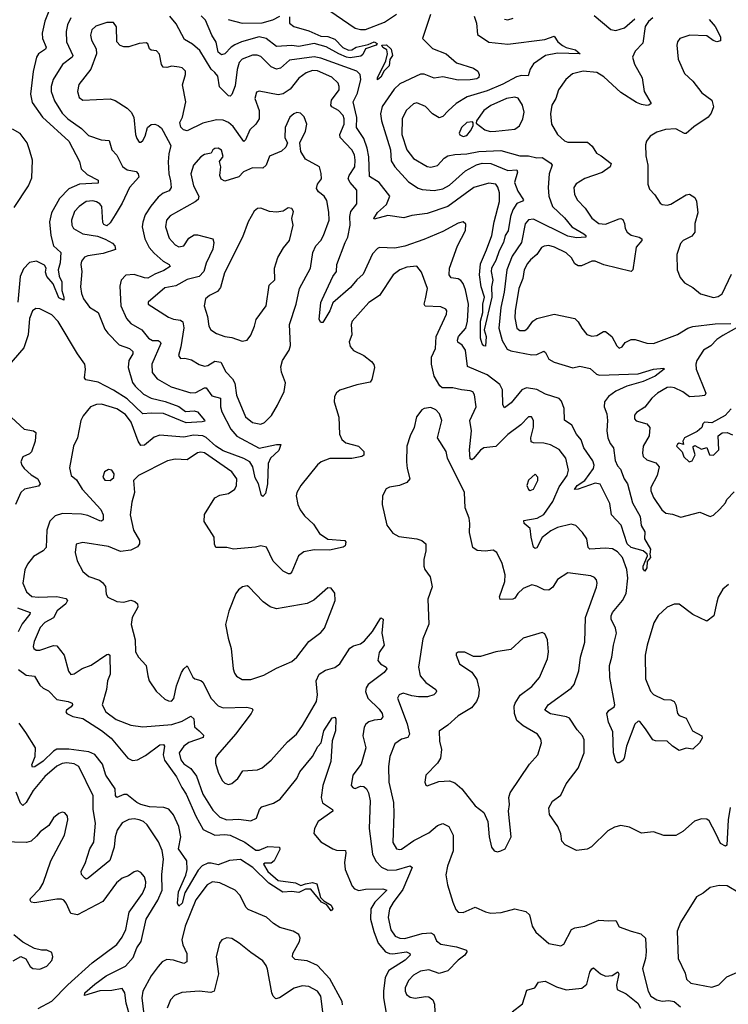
# Model space of a CAD drawing. Extents: x 1771496 to 1971148, y 471553 to 643630.
# Tile 591 of 656: x 1893708 to 1897841, y 597898 to 603645. Entities that reach past the tile are written whole.
import ezdxf

# ---------------------------------------------------------------- set-up
doc = ezdxf.new("R2010")
doc.units = 0

msp = doc.modelspace()

# ---------------------------------------------------------------- linework, layer by layer
at = {"layer": '0CON10XD'}
for points in [[(1893905.3, 603764.7), (1893855, 603635.7), (1893837.8, 603565), (1893839.8, 603535), (1893862.5, 603485), (1893857.3, 603472.7), (1893817.8, 603445), (1893806.5, 603425), (1893787, 603343), (1893770.1, 603209.9), (1893780.4, 603160.4), (1893841.2, 603075), (1893994.5, 602935), (1894056.8, 602816.8), (1894065.4, 602775), (1894101.5, 602741.5), (1894165, 602707.5), (1894165, 602690.8), (1894056.2, 602683.8), (1893995, 602657.2), (1893939, 602601), (1893893.1, 602516.9), (1893881.9, 602465), (1893888.3, 602385), (1893905.3, 602325), (1893948.2, 602285), (1893943.2, 602225), (1893932.7, 602185), (1893938.2, 602148.2), (1893953.1, 602115), (1893952.9, 602065), (1893965.6, 602024.4), (1893965, 602007.5), (1893935, 602021.9), (1893902.7, 602102.7), (1893865.4, 602145), (1893859.1, 602170.9), (1893861.1, 602195), (1893852.4, 602212.4), (1893805, 602235.4), (1893765, 602227.5), (1893729.2, 602190.8), (1893709.5, 602145), (1893696.4, 601995)], [(1896103.3, 603675), (1896058, 603535), (1896115, 603475.6), (1896195, 603445.4), (1896255, 603393.4), (1896355, 603360.8), (1896379.5, 603345), (1896387.9, 603325), (1896385, 603307.5), (1896375, 603299.6), (1896335, 603293.8), (1896265, 603291.6), (1896175, 603310.9), (1896125, 603302.5), (1896105, 603311.5), (1896067.5, 603327.5), (1896045, 603326), (1895925, 603269.6), (1895891.6, 603238.4), (1895821.3, 603138.7), (1895812.3, 603095), (1895817.5, 603055), (1895871.3, 602885), (1895875, 602820.8), (1895896.7, 602785), (1895975, 602698.2), (1896031, 602661), (1896055, 602653.3), (1896125, 602647.5), (1896175, 602657.9), (1896215, 602679.5), (1896308, 602762), (1896371.9, 602798.1), (1896405, 602807), (1896455, 602804.8), (1896555, 602763.6), (1896608.1, 602768.1), (1896611.8, 602755), (1896594.2, 602695), (1896613.1, 602643.1), (1896646.9, 602593.1), (1896641.2, 602585), (1896607.5, 602572.5), (1896584.3, 602535), (1896571.2, 602495), (1896557.2, 602412.8), (1896540.3, 602385), (1896530.3, 602345), (1896503.6, 602296.4), (1896485, 602238.5), (1896460.6, 602195), (1896458.1, 602175), (1896467.6, 602125), (1896460.3, 602085), (1896462.4, 602025), (1896417.5, 601835), (1896428.4, 601795), (1896425, 601740), (1896415, 601740.8), (1896405, 601752.2), (1896394.8, 601785.2), (1896394.8, 601885), (1896408.8, 601935), (1896408.8, 601985), (1896418.1, 602025), (1896400, 602085), (1896390.7, 602155), (1896395, 602220), (1896430.5, 602300.5), (1896462.2, 602385), (1896475.8, 602465), (1896506.1, 602583.9), (1896506.7, 602635), (1896497.5, 602667.5), (1896485.5, 602685.5), (1896445, 602690.3), (1896357.5, 602665), (1896205.4, 602554.6), (1896085, 602512.7), (1895995, 602501.7), (1895948.6, 602488.6), (1895855, 602502.4), (1895775, 602480), (1895772.5, 602485), (1895795, 602520), (1895846.9, 602565), (1895866, 602615), (1895804.6, 602695), (1895749, 602729), (1895744.7, 602844.7), (1895735, 602894.4), (1895715, 602950.9), (1895671.6, 603015), (1895673.5, 603073.5), (1895653.1, 603165), (1895677.6, 603215), (1895698.2, 603295), (1895694.6, 603325), (1895674, 603344), (1895465, 603419.6), (1895425, 603428.1), (1895281.9, 603408.1), (1895228.7, 603361.3), (1895205, 603355.9), (1895175, 603368.9), (1895115, 603429.1), (1895092.6, 603437.4), (1895065, 603438.4), (1895005.7, 603415), (1894987.9, 603395), (1894975.9, 603354.1), (1894965, 603258.8), (1894945, 603208.8), (1894935, 603198), (1894925, 603200.8), (1894872.8, 603252.8), (1894863.8, 603315), (1894846.2, 603336.2), (1894824.7, 603355), (1894758.8, 603465), (1894715, 603501.5), (1894669.1, 603529.1), (1894619.9, 603619.9), (1894584, 603665)], [(1895517, 603697), (1895665, 603595.9), (1895695, 603586.4), (1895725, 603587.1), (1895835, 603630.5), (1895905, 603677.4)], [(1894006.1, 603655), (1893986.8, 603615), (1893979.3, 603575), (1893981.5, 603515), (1894018.5, 603435), (1894013.5, 603425), (1893957.9, 603382.1), (1893902.1, 603295), (1893891.8, 603255), (1893891.2, 603225), (1893911.2, 603171.2), (1893955, 603098.8), (1893989.1, 603065), (1894069, 603009), (1894109.3, 602969.3), (1894183.7, 602943.7), (1894228.8, 602938.8), (1894245.4, 602885.4), (1894273.4, 602853.4), (1894306.9, 602786.9), (1894335, 602768.5), (1894387.6, 602757.6), (1894399.6, 602745), (1894402.7, 602725), (1894347.5, 602665), (1894305.6, 602574.4), (1894265.3, 602504.7), (1894235, 602458.8), (1894215, 602441.2), (1894198.3, 602448.3), (1894191.7, 602461.7), (1894186.2, 602555), (1894175, 602570.6), (1894155, 602581.8), (1894133.3, 602586.7), (1894095, 602582.7), (1894054.4, 602555), (1894026.9, 602525), (1894010, 602475), (1894012.5, 602445), (1894022, 602425), (1894075, 602394.7), (1894161.4, 602381.4), (1894205.9, 602364.1), (1894249.8, 602339.8), (1894262.5, 602325), (1894267, 602303), (1894195, 602279.3), (1894105, 602267.3), (1894085, 602257.8), (1894068.5, 602235), (1894064.4, 602215), (1894070.5, 602175), (1894062.8, 602085), (1894067.2, 602047.3), (1894080.4, 602015), (1894115, 601967.3), (1894166, 601936), (1894205, 601838), (1894222.2, 601815), (1894287.6, 601747.6), (1894348.9, 601725), (1894368.5, 601708.5), (1894366.9, 601695), (1894343.9, 601655), (1894340, 601615), (1894366.3, 601526.3), (1894380.5, 601505), (1894429.9, 601459.9), (1894475, 601436), (1894556.2, 601416.2), (1894635, 601387.5), (1894675, 601357.5), (1894725, 601361.2), (1894745, 601355.4), (1894785, 601306.7), (1894788.3, 601301.7), (1894772.3, 601297.7), (1894678.2, 601291.8), (1894545.7, 601345.7), (1894475, 601348.5), (1894425, 601343.5), (1894335, 601430.9), (1894255, 601482.7), (1894165, 601529.6), (1894092.5, 601542.5), (1894085.6, 601555), (1894092.2, 601605), (1894087.1, 601635), (1894044.4, 601694.4), (1893932.5, 601882.5), (1893895, 601921.3), (1893825, 601956.8), (1893801.5, 601958.5), (1893781.5, 601945), (1893765, 601900), (1893756.6, 601805), (1893731.2, 601728.8), (1893632.7, 601615)], [(1897211.7, 601021.7), (1897234.1, 600964.1), (1897253.8, 600935), (1897282.3, 600825), (1897327.3, 600745), (1897333.3, 600693.3), (1897354, 600655), (1897352.5, 600615), (1897387.5, 600555), (1897382.5, 600525), (1897386.7, 600505), (1897368.3, 600481.7), (1897365.5, 600444.5), (1897355, 600426.2), (1897345, 600440), (1897344.7, 600455), (1897370, 600515), (1897367.5, 600525), (1897345.4, 600545.4), (1897275, 600563.4), (1897250.3, 600585), (1897215.6, 600695), (1897158.8, 600755), (1897150, 600820), (1897093.1, 600933.1), (1897065, 600939.7), (1896965, 600904.2), (1896943.1, 600903.1), (1896960, 600925), (1897004.3, 600955.7), (1897054.6, 601025), (1897059.2, 601045), (1897050.6, 601070.6), (1896998.8, 601145), (1896983, 601193), (1896955.6, 601225), (1896928.3, 601278.3), (1896886.3, 601306.3), (1896884.1, 601375), (1896867.3, 601417.3), (1896853.5, 601433.5), (1896775, 601459.7), (1896725, 601487.2), (1896664, 601496), (1896636.6, 601483.4), (1896575, 601407.5), (1896535, 601378.6), (1896526.3, 601396.3), (1896524.2, 601484.2), (1896508.8, 601515), (1896435, 601572.5), (1896320, 601620), (1896308.5, 601715), (1896289.4, 601745), (1896262.7, 601762.7), (1896260.7, 601775), (1896266.8, 601795), (1896310, 601845), (1896320.7, 601885), (1896325.9, 601985), (1896308.6, 602068.6), (1896294.7, 602104.7), (1896281.6, 602121.6), (1896265, 602131.2), (1896225, 602138.1), (1896211.9, 602155), (1896214.5, 602195), (1896262.2, 602325), (1896308, 602415), (1896310.5, 602450.5), (1896293.9, 602463.9), (1896265, 602456.7), (1896175, 602407.9), (1896065, 602361.1), (1895955, 602322.7), (1895895, 602311.5), (1895805.8, 602314.2), (1895795, 602310), (1895765, 602278.8), (1895711.6, 602158.4), (1895675, 602126.9), (1895637.6, 602082.4), (1895535, 601991.1), (1895517.3, 601945), (1895475, 601877.5), (1895465, 601876.7), (1895454.3, 601895), (1895464.6, 601994.6), (1895471.7, 602011.7), (1895534.6, 602145), (1895555.9, 602175), (1895557.7, 602215), (1895605.4, 602345), (1895622.2, 602375), (1895635.8, 602445), (1895633.9, 602495), (1895640, 602525), (1895675, 602570), (1895675, 602650), (1895634.5, 602695), (1895624, 602715), (1895629.2, 602735), (1895662.9, 602785), (1895664.6, 602825.4), (1895661.1, 602855), (1895645.4, 602885), (1895576.2, 602956.2), (1895575.3, 602975), (1895600, 603035), (1895601.2, 603065), (1895595.3, 603085), (1895567.9, 603115), (1895528.9, 603135), (1895522.2, 603145), (1895526, 603175), (1895570.8, 603235), (1895571.8, 603255), (1895564.6, 603275), (1895528.7, 603308.7), (1895445, 603346.5), (1895415, 603347.7), (1895377.8, 603335), (1895336.7, 603303.3), (1895285, 603239.7), (1895245, 603211.3), (1895215, 603205.4), (1895105, 603226.9), (1895088.3, 603221.7), (1895079.2, 603185), (1895104.6, 603115), (1895104.4, 603065), (1895085.8, 603035), (1895049.1, 603000.9), (1895025, 602942.5), (1895015, 602933.1), (1894952.1, 603022.1), (1894925, 603043.8), (1894895, 603057.5), (1894855, 603059.6), (1894775, 603041.1), (1894685, 602995.8), (1894662.5, 603002.5), (1894647.1, 603017.1), (1894641.4, 603045), (1894657.8, 603075), (1894676.4, 603165), (1894656.7, 603265), (1894674.2, 603325), (1894674, 603345), (1894655, 603364.2), (1894638.3, 603368.3), (1894595, 603372.7), (1894565, 603364.6), (1894545, 603366.9), (1894535, 603383.8), (1894523.4, 603443.4), (1894505, 603462.9), (1894475, 603467.1), (1894465, 603474.2), (1894455, 603503.8), (1894445, 603509.5), (1894405, 603505.5), (1894345, 603485.5), (1894315, 603486.7), (1894294.6, 603494.6), (1894274.4, 603515), (1894273.1, 603603.1), (1894255, 603627.5), (1894215, 603629.1), (1894152.6, 603607.4), (1894127.8, 603585), (1894120, 603555), (1894125.5, 603525), (1894154.6, 603475), (1894156.5, 603445), (1894122.1, 603355), (1894053.5, 603266.5), (1894044.5, 603225), (1894055, 603190.8), (1894075, 603174.5), (1894235, 603182.2), (1894265, 603172.5), (1894335, 603128.1), (1894358.6, 603105), (1894373.1, 603075), (1894383.3, 602975), (1894390.2, 602950.2), (1894405, 602930), (1894415, 602930), (1894425, 602938.8), (1894440, 602965), (1894454, 603015), (1894475, 603032), (1894495, 603034), (1894515, 603026.2), (1894535, 603011.2), (1894544.5, 602994.5), (1894589.5, 602909.5), (1894577.6, 602862.4), (1894574.4, 602815), (1894577.1, 602745), (1894587.9, 602705), (1894590.5, 602665), (1894579.2, 602645), (1894545, 602631.2), (1894515, 602608.2), (1894473.1, 602556.9), (1894440.4, 602505), (1894425, 602463.3), (1894421.8, 602435), (1894437.9, 602365), (1894463.8, 602315), (1894491.7, 602281.7), (1894545.2, 602235.2), (1894580, 602215), (1894584.4, 602205), (1894549.3, 602180.7), (1894495, 602159.8), (1894455, 602136.6), (1894435, 602137.5), (1894375, 602157.1), (1894326.6, 602153.4), (1894298.9, 602125), (1894291.1, 602088.9), (1894297.6, 601975), (1894330.6, 601900.6), (1894355, 601871.8), (1894420.6, 601835), (1894458.2, 601785), (1894482.2, 601772.2), (1894515, 601771.7), (1894527.7, 601765), (1894530.8, 601755), (1894477.5, 601635), (1894480.9, 601585), (1894508.9, 601548.9), (1894591.7, 601501.7), (1894705, 601466.9), (1894735, 601468.3), (1894785, 601496.9), (1894795, 601495.4), (1894829.3, 601449.3), (1894878.2, 601435), (1894878.4, 601385), (1894886.7, 601355), (1894939.2, 601255), (1894975, 601213.7), (1895105, 601144.2), (1895205.5, 601165.5), (1895230, 601165), (1895219.8, 601130.2), (1895171.5, 601085), (1895156.7, 601055), (1895153.2, 600935), (1895140.5, 600879.5), (1895125, 600861.2), (1895117.7, 600867.7), (1895100.4, 600935), (1895081.2, 600971.2), (1895067.5, 601035), (1895049.2, 601065), (1895015, 601084.2), (1894895, 601128.2), (1894852.6, 601155), (1894795, 601206.7), (1894775, 601216.2), (1894721, 601219), (1894665, 601207.1), (1894525, 601219.5), (1894491.9, 601208.1), (1894435, 601160.6), (1894415, 601160), (1894398.2, 601185), (1894357.4, 601295), (1894325, 601340.3), (1894275, 601373), (1894185, 601400.3), (1894155, 601398.9), (1894120.8, 601385), (1894077.2, 601332.8), (1894064.6, 601305), (1894044.4, 601205), (1894021.5, 601155), (1893999.1, 601029.1), (1894008.1, 600985), (1894038.9, 600958.9), (1894071.2, 600905), (1894181.4, 600785), (1894194.3, 600755), (1894194.1, 600725.9), (1894185, 600718), (1894175, 600719.4), (1894105, 600750.3), (1894069.1, 600759.1), (1893956.6, 600763.4), (1893915, 600749.6), (1893883.1, 600716.9), (1893865.3, 600665), (1893861.5, 600565), (1893845, 600545.4), (1893789.1, 600510.9), (1893753.1, 600466.9), (1893736.7, 600433.3), (1893726.2, 600355), (1893746.7, 600305), (1893778.4, 600278.4), (1893815, 600273.7), (1893925, 600278.9), (1893976.5, 600266.5), (1893985.8, 600255), (1893975.8, 600235), (1893926.9, 600195), (1893905, 600152.9), (1893855, 600125.5), (1893826.7, 600096.7), (1893792.3, 600015), (1893786.9, 599986.9), (1893790.8, 599975), (1893804.5, 599964.5), (1893825, 599964.4), (1893905, 599992.2), (1893925, 599990.8), (1893967.8, 599935), (1893992.6, 599842.6), (1894005, 599823.8), (1894025, 599826.2), (1894071.8, 599858.2), (1894125, 599877.9), (1894215, 599938.9), (1894225, 599942.5), (1894234, 599935), (1894234.6, 599825.4), (1894218.9, 599785), (1894213.9, 599735), (1894189.6, 599645), (1894210.6, 599605), (1894270.1, 599560.1), (1894355, 599526.7), (1894425, 599517.1), (1894595, 599532), (1894655, 599550.2), (1894705, 599579.7), (1894724, 599565), (1894726.5, 599516.5), (1894755, 599494.4), (1894779.3, 599469.3), (1894777.5, 599455), (1894695, 599425.3), (1894665, 599404.6), (1894637.8, 599365), (1894646.7, 599325), (1894665, 599301.8), (1894705, 599274.5), (1894739.6, 599229.6), (1894775, 599124.5), (1894835, 599030.9), (1894875, 598989.7), (1894915, 598975.3), (1894985, 598979.2), (1895055, 598967.9), (1895088.5, 598985), (1895107.1, 599035), (1895119.6, 599050.4), (1895187.7, 599072.3), (1895227.5, 599095), (1895324.5, 599215), (1895341.1, 599255), (1895415.2, 599344.8), (1895447.3, 599402.7), (1895466, 599424), (1895481.8, 599495), (1895530.8, 599569.2), (1895545, 599573.8), (1895550.8, 599565), (1895550, 599495), (1895530.4, 599435), (1895521.8, 599315), (1895475.4, 599175), (1895466.4, 599105), (1895473.1, 599073.1), (1895531.4, 599035), (1895534.2, 599025), (1895449.4, 598965), (1895428.1, 598925), (1895424, 598895), (1895465, 598845.8), (1895535, 598805.6), (1895555, 598797.8), (1895607.5, 598795), (1895610.9, 598780.9), (1895602.7, 598725), (1895606.5, 598685), (1895647.6, 598587.6), (1895661.1, 598571.1), (1895685, 598562.2), (1895725, 598569.2), (1895825, 598571.6), (1895849.2, 598565), (1895778.9, 598495), (1895755.8, 598455), (1895753.5, 598395), (1895772.4, 598322.4), (1895797.8, 598255), (1895840.8, 598205), (1895864, 598194), (1895885, 598192.3), (1895964.5, 598204.5), (1895982.9, 598195), (1895985.2, 598185.2), (1895955.3, 598155), (1895860.8, 598095), (1895839.3, 598055), (1895829.3, 597975), (1895830.6, 597935), (1895863.1, 597745)], [(1895280.7, 603660.7), (1895282, 603625), (1895306.7, 603605), (1895395, 603579.4), (1895465, 603548.6), (1895505, 603545.6), (1895545, 603531.4), (1895593, 603483), (1895625, 603465.8), (1895645, 603468.8), (1895670, 603485), (1895740.9, 603499.1), (1895776.2, 603515), (1895792, 603505), (1895786.7, 603495), (1895725, 603473.8), (1895709.1, 603440.9), (1895697.8, 603432.2), (1895635, 603422.2), (1895614.4, 603425), (1895570, 603445), (1895495, 603486.5), (1895425.3, 603504.7), (1895335, 603488.8), (1895295, 603494.4), (1895205, 603488.3), (1895145, 603534.7), (1895105, 603543.8), (1895000.6, 603515), (1894961.6, 603498.4), (1894940.6, 603485), (1894905, 603445.4), (1894885, 603438.5), (1894865, 603455.7), (1894853.3, 603513.3), (1894827.6, 603555), (1894791.9, 603641.9), (1894766.7, 603666.7)], [(1894924.4, 603645), (1895004.7, 603624.7), (1895122.9, 603627.1), (1895185, 603644.1), (1895225, 603664.6)], [(1896359.4, 603665), (1896372.5, 603625), (1896377.3, 603557.3), (1896443.8, 603513.8), (1896555, 603502.6), (1896771.8, 603528.2), (1896825, 603549.3), (1896847.6, 603515), (1896873.1, 603493.1), (1896895, 603481.3), (1896949.1, 603469.1), (1896977.5, 603445), (1896845, 603448.9), (1896774.2, 603435.8), (1896705, 603387.3), (1896685.3, 603355), (1896672.7, 603317.3), (1896635, 603318.4), (1896605, 603311.7), (1896525, 603267.8), (1896435, 603228.5), (1896317.8, 603195), (1896253.1, 603155), (1896207.3, 603112.7), (1896175, 603080), (1896155, 603071.9), (1896115, 603094.4), (1896075, 603138.8), (1896025, 603158.6), (1896005, 603153.8), (1895962.9, 603115), (1895938.5, 603065), (1895936.5, 602975), (1895965.8, 602885.8), (1896004.7, 602834.7), (1896085, 602788.1), (1896105, 602783.6), (1896145, 602793.5), (1896182.9, 602837.1), (1896205, 602849.7), (1896245, 602858.4), (1896315, 602861), (1896385, 602876.2), (1896515, 602881.9), (1896625, 602850.3), (1896675, 602850.4), (1896725, 602837.5), (1896755, 602839.4), (1896806.3, 602806.3), (1896814, 602795), (1896796.7, 602745), (1896790, 602665), (1896793.8, 602613.8), (1896816.1, 602555), (1896885, 602488), (1896928.4, 602435), (1896999.1, 602395), (1897010, 602385), (1897010, 602375), (1896955, 602371), (1896905, 602381.5), (1896705, 602479.6), (1896675, 602475.5), (1896656.8, 602453.2), (1896634.2, 602345), (1896580, 602265), (1896548.4, 602185), (1896533, 602055), (1896513.3, 601965), (1896503.1, 601845), (1896521.6, 601771.6), (1896551.5, 601721.5), (1896571.7, 601711.7), (1896695, 601689), (1896725, 601690.2), (1896765, 601709.1), (1896775, 601701.4), (1896795, 601663.8), (1896825.5, 601645), (1896935, 601612.7), (1896975, 601622.9), (1897035, 601608.9), (1897072, 601575), (1897089.5, 601569.5), (1897315, 601578.1), (1897405.4, 601605.4), (1897465, 601610), (1897467.5, 601605), (1897414.4, 601565), (1897345, 601533.7), (1897250, 601505), (1897185, 601476.5), (1897142.7, 601445), (1897119.6, 601415), (1897117.5, 601385), (1897131.9, 601345), (1897136.4, 601305), (1897132.1, 601245), (1897138.6, 601205), (1897151.1, 601171.1), (1897170.9, 601145), (1897180.8, 601070.9), (1897195, 601040), (1897211.7, 601021.7)], [(1896535, 603648.1), (1896555, 603643.1), (1896586.5, 603653.5)], [(1897401.2, 603655), (1897375, 603634.4), (1897356.1, 603605), (1897343.1, 603506.9), (1897298.5, 603461.5), (1897282.5, 603425), (1897294.4, 603385), (1897337.9, 603305), (1897349.3, 603225), (1897391.2, 603155), (1897377.5, 603145), (1897365, 603144.5), (1897335, 603148.9), (1897305, 603162.2), (1897215, 603220), (1897115, 603311.3), (1897075, 603336.5), (1896995, 603344.3), (1896932.2, 603327.8), (1896893.3, 603295), (1896850.6, 603235), (1896834.7, 603185.3), (1896811.8, 603145), (1896803.8, 603095), (1896810.6, 603035), (1896843.9, 602973.9), (1896885, 602937.5), (1896905, 602929.7), (1897019.3, 602929.3), (1897046.9, 602906.9), (1897071.5, 602865), (1897100.1, 602850.1), (1897158.6, 602805), (1897151.1, 602785), (1897105, 602751.8), (1897005, 602717.5), (1896953.6, 602686.4), (1896940, 602665), (1896943.3, 602625), (1896960.9, 602590.9), (1897005.5, 602545), (1897045, 602486.5), (1897085, 602454.6), (1897125, 602451.2), (1897205, 602482.2), (1897215, 602484.3), (1897225, 602478), (1897235.5, 602455), (1897239.4, 602425), (1897251.4, 602405), (1897275, 602387.5), (1897322, 602375), (1897337.5, 602365), (1897337.1, 602355), (1897303, 602317), (1897284.5, 602185.5), (1897275, 602175.7), (1897115, 602214.4), (1897065, 602235.7), (1897045, 602234.3), (1896985, 602208.9), (1896965, 602207.8), (1896945, 602219.2), (1896926.4, 602255), (1896895, 602284.6), (1896827, 602317), (1896794, 602326), (1896766.6, 602323.4), (1896752.2, 602315), (1896723.6, 602275), (1896686.3, 602243.6), (1896669.2, 602220.9), (1896650.4, 602185), (1896642.9, 602135), (1896619.2, 602075), (1896597.1, 601945), (1896595.3, 601905.3), (1896607.1, 601845), (1896625, 601830.6), (1896655, 601831.4), (1896672.5, 601845), (1896701.4, 601885), (1896725, 601901.1), (1896825, 601926.4), (1896945, 601900), (1896965, 601882), (1896986.5, 601845), (1897015, 601807.8), (1897045, 601798.2), (1897075, 601800.5), (1897113.8, 601825), (1897125, 601825.6), (1897161.1, 601795), (1897190.6, 601740.6), (1897205, 601727.5), (1897222, 601735), (1897240.2, 601759.8), (1897275, 601778.9), (1897297.6, 601777.6), (1897365, 601756.2), (1897405, 601754.5), (1897545, 601806.7), (1897605, 601844.7), (1897635, 601854.6), (1897765, 601870.4), (1897855, 601870.7)], [(1897058.7, 603668.7), (1897155, 603586.7), (1897185, 603581.2), (1897235, 603596.2), (1897295, 603648.8)], [(1897728.7, 603645), (1897765.3, 603605), (1897794.6, 603545), (1897795, 603522), (1897775, 603515.5), (1897752.7, 603522.7), (1897715, 603550), (1897616.2, 603553.8), (1897558.8, 603535), (1897544.4, 603515.6), (1897540.6, 603495), (1897548.1, 603415), (1897585, 603330.8), (1897634.2, 603285), (1897687.4, 603217.4), (1897744.6, 603174.6), (1897754.4, 603135), (1897741.7, 603098.3), (1897724.5, 603075), (1897640.9, 603019.1), (1897595, 602980), (1897585, 602980), (1897535, 603007.9), (1897475, 603003.9), (1897425, 602987.9), (1897385, 602964.4), (1897364.1, 602935.9), (1897358.8, 602915), (1897359.8, 602849.8), (1897371.2, 602795), (1897371.9, 602685), (1897381.4, 602655), (1897411.7, 602621.7), (1897442.9, 602572.9), (1897455.8, 602565.8), (1897485, 602562.9), (1897505, 602568.1), (1897595, 602621.4), (1897615, 602626), (1897645, 602606.2), (1897655.6, 602585), (1897662.4, 602517.6), (1897645.6, 602455), (1897646.1, 602403.9), (1897629.1, 602380.9), (1897578, 602355), (1897561.5, 602338.5), (1897540.6, 602275), (1897543.1, 602185), (1897560.3, 602140.3), (1897585, 602108.8), (1897635, 602081.4), (1897678.8, 602045), (1897755, 602023.5), (1897781.1, 602028.9), (1897805.3, 602044.7), (1897860, 602160)], [(1895795, 603294.2), (1895795, 603306), (1895842.9, 603405), (1895853.3, 603445), (1895849.3, 603469.3), (1895825, 603482), (1895820, 603495), (1895847.3, 603497.3), (1895875, 603471.9), (1895883.1, 603435), (1895867.5, 603412.5), (1895862.5, 603375), (1895833.4, 603346.6), (1895815, 603309.2), (1895795, 603294.2)], [(1896452.8, 602992.8), (1896485, 602994.1), (1896595, 603006.2), (1896622.5, 603025), (1896642.2, 603065), (1896650, 603105), (1896641.5, 603145), (1896615, 603186.9), (1896595, 603192.9), (1896548, 603185), (1896455, 603144.6), (1896415.6, 603115), (1896372.5, 603055), (1896370.7, 603040.7), (1896421.3, 603001.3), (1896452.8, 602992.8)], [(1895115, 601283.3), (1895135, 601292.9), (1895175.6, 601335), (1895212.2, 601395), (1895250, 601475), (1895258, 601525), (1895235, 601587.5), (1895231.3, 601618.7), (1895241.4, 601655), (1895279.4, 601715), (1895287.2, 601742.8), (1895281.3, 601865), (1895320, 601985), (1895340, 602075), (1895404.3, 602195), (1895416.7, 602285), (1895435.6, 602325), (1895463.3, 602355), (1895480, 602385), (1895512, 602475), (1895511.6, 602521.6), (1895499.2, 602589.2), (1895483.8, 602613.8), (1895449.8, 602639.8), (1895439.7, 602659.7), (1895444.4, 602685), (1895468.5, 602715), (1895467.1, 602747.1), (1895455.5, 602785.5), (1895375, 602830.6), (1895347.1, 602875), (1895341.2, 602925), (1895375.5, 602994.5), (1895382.5, 603035), (1895367.9, 603077.9), (1895345, 603098.8), (1895325, 603102), (1895306.7, 603095), (1895283.8, 603075), (1895255.8, 603015), (1895254.4, 602955), (1895268.8, 602925), (1895259.7, 602900.3), (1895235, 602877.5), (1895165, 602848.8), (1895145.6, 602795), (1895125, 602778.6), (1895065, 602780), (1895013.7, 602756.3), (1894985, 602727.1), (1894905, 602701.9), (1894883.6, 602713.6), (1894875.6, 602735), (1894881.8, 602785), (1894873.5, 602816.5), (1894894.5, 602845.5), (1894883.9, 602883.9), (1894865, 602894.5), (1894845, 602893.5), (1894834.1, 602885.9), (1894824.2, 602865), (1894785, 602857.3), (1894765, 602844.6), (1894721.6, 602795), (1894706.7, 602745), (1894721.1, 602675), (1894751.8, 602615), (1894748.8, 602595), (1894731.7, 602581.7), (1894585, 602500.5), (1894564.1, 602475), (1894558.4, 602435), (1894580.1, 602370.1), (1894615, 602331.1), (1894635, 602319.5), (1894665, 602324.4), (1894695, 602368.6), (1894725, 602388.2), (1894745, 602388.7), (1894834.7, 602364.7), (1894839.6, 602345), (1894833.8, 602305), (1894795.7, 602224.3), (1894781.1, 602175), (1894754.2, 602145), (1894685, 602127.3), (1894617.8, 602092.2), (1894555, 602080.4), (1894456.7, 601995), (1894457.5, 601985), (1894575, 601907.5), (1894605, 601896.2), (1894645, 601891.5), (1894660.2, 601880.2), (1894665.4, 601845.4), (1894648.5, 601735), (1894634, 601685), (1894645, 601666.7), (1894671.2, 601668.8), (1894710.2, 601660.2), (1894755, 601632.3), (1894785, 601622), (1894805, 601626.9), (1894845, 601652.1), (1894880.6, 601645), (1894909.4, 601589.4), (1894948.4, 601548.4), (1894963.4, 601523.4), (1894972.4, 601452.4), (1895025, 601327.1), (1895065, 601294.4), (1895115, 601283.3)], [(1896295, 602963.5), (1896315, 602969.4), (1896337.8, 602995), (1896352, 603025), (1896353, 603043), (1896348, 603048), (1896315, 603044.4), (1896284.6, 603015), (1896271.5, 602981.5), (1896275, 602972.5), (1896295, 602963.5)], [(1893675, 602549.2), (1893758.3, 602675), (1893778.1, 602721.9), (1893782.7, 602825), (1893764.2, 602885), (1893750.4, 602925), (1893711.1, 602981.1), (1893665, 603005.8)], [(1895005, 601767.5), (1895035, 601774), (1895056.6, 601803.4), (1895078.1, 601855), (1895086.9, 601895), (1895146.1, 601973.9), (1895163.3, 602095), (1895195, 602126.7), (1895193.6, 602195), (1895213, 602257), (1895247.3, 602312.7), (1895282.2, 602355), (1895301.9, 602445), (1895296, 602485), (1895303.8, 602525), (1895295, 602543.3), (1895273.6, 602546.4), (1895245, 602528), (1895205, 602521.1), (1895165, 602524.4), (1895115, 602544.4), (1895095, 602541.9), (1895075, 602527.1), (1895040, 602465), (1895007.5, 602375), (1894902.2, 602167.8), (1894878.6, 602081.4), (1894861.3, 602058.7), (1894815, 602035.5), (1894791.5, 602015), (1894783.6, 601975), (1894803, 601913), (1894811.2, 601855), (1894822.2, 601835), (1894855, 601812.5), (1894905, 601795.5), (1894945, 601788.9), (1895005, 601767.5)], [(1897842.5, 600347.5), (1897808.5, 600321.5), (1897782.2, 600275), (1897773.3, 600245), (1897756, 600165), (1897715.9, 600134.1), (1897633.4, 600173.4), (1897555, 600234.2), (1897524.3, 600234.3), (1897485, 600215.4), (1897431.8, 600168.2), (1897406.7, 600125), (1897367.3, 599995), (1897356, 599936), (1897357.3, 599797.3), (1897386.7, 599725), (1897405, 599706.7), (1897465, 599677.5), (1897505, 599675.8), (1897525.5, 599665.5), (1897535.7, 599645.7), (1897544, 599595), (1897554.5, 599584.5), (1897595, 599567.1), (1897633.1, 599495), (1897687.5, 599465), (1897688.3, 599451.7), (1897673.3, 599425), (1897635, 599387.5), (1897595, 599393.8), (1897555, 599380), (1897515, 599403.8), (1897485, 599433.8), (1897416.1, 599436.1), (1897401.7, 599441.7), (1897357.5, 599505), (1897325, 599548), (1897315, 599550), (1897295, 599533.8), (1897247.5, 599405), (1897233.8, 599335), (1897225, 599320), (1897205, 599306.7), (1897195, 599307.5), (1897185, 599317.5), (1897171.9, 599365), (1897167.4, 599487.4), (1897141.4, 599545), (1897132, 599595), (1897145, 599613.3), (1897175, 599634), (1897180, 599645), (1897150, 599805), (1897147.1, 599875), (1897162.2, 599925), (1897170.9, 599995), (1897188.2, 600065), (1897183.8, 600093.8), (1897158.5, 600145), (1897158.2, 600165), (1897165.5, 600185), (1897223.6, 600255), (1897244.6, 600295), (1897255.3, 600385), (1897249.3, 600435), (1897224.6, 600505), (1897195, 600538.5), (1897164.6, 600555.4), (1897125, 600559.4), (1897034.2, 600555), (1897024.5, 600565), (1897015.7, 600615), (1896991.4, 600651.4), (1896951.7, 600691.7), (1896925, 600700), (1896845, 600680.7), (1896805, 600660.9), (1896755, 600622.9), (1896725, 600562.5), (1896715, 600558), (1896705.6, 600565.6), (1896690.7, 600625), (1896686, 600675), (1896651.2, 600705), (1896647.7, 600722.3), (1896725.6, 600734.4), (1896765, 600756.8), (1896816.6, 600833.5), (1896855, 600919.1), (1896901.3, 600985), (1896908.9, 601015), (1896893.3, 601085), (1896855, 601135.4), (1896803.2, 601163.2), (1896765, 601172.2), (1896704.6, 601174.6), (1896691.7, 601181.7), (1896689.6, 601205), (1896705.5, 601265.5), (1896704, 601305), (1896693, 601327), (1896675, 601326.2), (1896630.2, 601279.8), (1896555, 601223.5), (1896485, 601153.5), (1896415, 601145.4), (1896395, 601132.3), (1896355, 601083.6), (1896345, 601076.5), (1896335, 601081.4), (1896330.7, 601135), (1896343.8, 601245), (1896332.9, 601305), (1896370, 601385), (1896360.5, 601455), (1896351.7, 601471.7), (1896335, 601479.4), (1896285, 601483.8), (1896235, 601496.8), (1896172.5, 601495), (1896157.5, 601507.5), (1896126.2, 601565), (1896108.9, 601635), (1896109.5, 601675), (1896132.7, 601725), (1896137.9, 601795), (1896197.5, 601925), (1896200, 601945), (1896193.3, 601955), (1896165, 601969.4), (1896073, 601973), (1896067.1, 601985), (1896074.6, 602014.6), (1896087.2, 602075), (1896051.9, 602171.9), (1896025, 602206.7), (1895965, 602200.6), (1895924.4, 602185), (1895885.2, 602154.8), (1895805.9, 602035), (1895745, 601994.6), (1895646.2, 601885), (1895640.8, 601865), (1895644.4, 601805.6), (1895629.4, 601765), (1895635, 601736.7), (1895655, 601714.2), (1895714.2, 601684.2), (1895760.3, 601650.3), (1895773, 601633), (1895776.7, 601615), (1895761.1, 601545), (1895751.3, 601528.7), (1895675, 601513.5), (1895575, 601482.5), (1895555, 601466.2), (1895544.5, 601445.5), (1895541.4, 601415), (1895569.4, 601325), (1895573.8, 601225), (1895587.1, 601195), (1895609.4, 601175), (1895684.7, 601154.7), (1895716, 601125), (1895715, 601103.8), (1895704.3, 601095.7), (1895645, 601083.1), (1895516.7, 601083.3), (1895465.8, 601064.2), (1895444.2, 601045.8), (1895348.1, 600925), (1895324.3, 600885), (1895320.8, 600865), (1895330.5, 600815), (1895343.4, 600783.4), (1895369.3, 600749.3), (1895420.5, 600700.5), (1895455.5, 600645), (1895505, 600612.7), (1895603.3, 600605), (1895610, 600595), (1895605.6, 600574.4), (1895594.2, 600565.8), (1895515, 600547.9), (1895425, 600550), (1895365, 600539.5), (1895334.5, 600515), (1895295, 600421.2), (1895285, 600410.8), (1895275, 600410), (1895245, 600425.7), (1895185.6, 600485), (1895146.5, 600566.5), (1895115, 600574.3), (1895083.7, 600566.3), (1894955, 600554.5), (1894915, 600563.5), (1894851.2, 600565), (1894844.2, 600584.2), (1894842, 600625), (1894784, 600715), (1894785, 600757.5), (1894845, 600854.2), (1894875, 600869.4), (1894925, 600878.9), (1894962.9, 600905), (1894972.2, 600925), (1894973.3, 600965), (1894945.7, 601005), (1894785, 601116.4), (1894765, 601120.3), (1894745, 601116), (1894684.8, 601075.2), (1894615, 601078.8), (1894569.3, 601070.7), (1894400, 600985), (1894372, 600955), (1894377.3, 600885), (1894361.1, 600828.9), (1894352.9, 600755), (1894371.2, 600665), (1894406.6, 600605), (1894406.5, 600585), (1894395, 600567.5), (1894355, 600549.5), (1894295, 600540.6), (1894225, 600570), (1894075, 600594), (1894036.4, 600583.6), (1894032, 600535), (1894043.3, 600486.7), (1894076.5, 600425), (1894110.8, 600395), (1894173, 600373), (1894190.5, 600360.5), (1894207.2, 600337.2), (1894212.5, 600292.5), (1894221.2, 600275), (1894275, 600249.1), (1894315, 600245.4), (1894355, 600256.4), (1894379.1, 600249.1), (1894395.7, 600235), (1894396.5, 600215), (1894363.8, 600155), (1894358.2, 600115), (1894381.6, 600025), (1894382.9, 599955), (1894400, 599925), (1894444.4, 599875), (1894454.3, 599814.3)], [(1897905.8, 601855), (1897808.3, 601801.7), (1897775, 601778.9), (1897739.7, 601740.3), (1897695.6, 601715), (1897657.1, 601655), (1897650.8, 601635), (1897653.5, 601605), (1897709.5, 601465), (1897705, 601451.9), (1897673.4, 601446.6), (1897615, 601442.5), (1897575, 601471.8), (1897527.5, 601495), (1897505, 601500.7), (1897485, 601497.8), (1897428.2, 601465), (1897395.6, 601435), (1897355, 601384), (1897305, 601352.2), (1897293.7, 601336.4), (1897294.5, 601315), (1897303.6, 601303.6), (1897366.5, 601286.5), (1897383.3, 601265), (1897379.6, 601215), (1897344.5, 601155), (1897340.5, 601115), (1897344.5, 601095), (1897365, 601076.7), (1897419.2, 601059.2), (1897436.9, 601035), (1897425.4, 600985), (1897389.7, 600915), (1897389.3, 600895), (1897403.8, 600855), (1897453.6, 600783.6), (1897476.2, 600765), (1897515, 600759.5), (1897565, 600741.9), (1897675, 600770), (1897735, 600744.2), (1897755, 600752.5), (1897792.6, 600787.4), (1897823.8, 600825), (1897832, 600845), (1897875, 600888.8)], [(1897852.4, 599047.6), (1897840.5, 598975), (1897833.3, 598826.7), (1897825, 598821.2), (1897795.8, 598835.8), (1897768.5, 598895), (1897729, 598969), (1897715, 598978.2), (1897685, 598980.9), (1897643.8, 598966.2), (1897575, 598905.8), (1897534.1, 598884.1), (1897465, 598882.9), (1897405, 598904.2), (1897335, 598897.1), (1897265, 598932.5), (1897215, 598942.1), (1897177.4, 598932.6), (1897138.8, 598911.2), (1897043, 598817), (1897017.4, 598802.6), (1896955, 598795.9), (1896889.5, 598829.5), (1896870.3, 598850.3), (1896863.3, 598893.3), (1896845.9, 598935.9), (1896797.5, 599005), (1896794.3, 599045), (1896815.6, 599084.4), (1896865, 599118), (1896895.5, 599185), (1896965, 599276), (1897000.5, 599365), (1897000.7, 599440.7), (1896991.1, 599465), (1896959.5, 599499.5), (1896915, 599567.8), (1896896.5, 599576.5), (1896803.5, 599593.5), (1896771.4, 599615), (1896791.2, 599645), (1896925, 599743.6), (1896942.2, 599765), (1896969.5, 599845), (1896978.5, 599925), (1897005, 600012.5), (1897007.3, 600155), (1897072.9, 600332.9), (1897076.9, 600355), (1897072.5, 600375), (1897059.6, 600389.6), (1897039.1, 600399.1), (1896905, 600415.6), (1896845, 600377.1), (1896817.5, 600332.5), (1896795, 600315.5), (1896767.4, 600317.4), (1896725, 600338.9), (1896695, 600345.6), (1896645, 600324.5), (1896613.4, 600296.6), (1896595, 600268.6), (1896585, 600263.3), (1896510.9, 600260.9), (1896507, 600277), (1896536.6, 600365), (1896538.8, 600405), (1896521.4, 600471.4), (1896491.2, 600535), (1896468.8, 600548.8), (1896423, 600543), (1896377, 600547), (1896350, 600565), (1896331.2, 600651.2), (1896334.2, 600704.2), (1896329.2, 600735), (1896305.8, 600795), (1896302.5, 600885), (1896203.5, 601085), (1896194.4, 601125), (1896145.5, 601205), (1896170, 601305), (1896155.7, 601345), (1896135, 601368.1), (1896105, 601380.6), (1896067.5, 601375), (1896053.2, 601366.8), (1896022.8, 601327.2), (1896007.8, 601265), (1895984.5, 601215)], [(1897857.1, 601372.9), (1897822, 601335), (1897745, 601292.5), (1897702.5, 601295), (1897691.9, 601285), (1897686.4, 601263.6), (1897659.3, 601240.7), (1897585, 601204.5), (1897575.5, 601185), (1897580, 601165), (1897555, 601173.5), (1897545, 601167.5), (1897539.7, 601155), (1897571.8, 601121.8), (1897582.4, 601092.4), (1897613.3, 601063.3), (1897630.1, 601069.9), (1897647.5, 601105), (1897635.8, 601145), (1897636.2, 601153.8), (1897645, 601160), (1897685, 601138.2), (1897715, 601147.5), (1897731.9, 601105), (1897755, 601103.9), (1897786.5, 601133.5), (1897782, 601215), (1897805, 601233.3), (1897835, 601236.2), (1897865, 601221.5)], [(1893635, 601346.7), (1893734.3, 601255), (1893787.5, 601245), (1893802, 601235), (1893798.1, 601185), (1893777, 601123), (1893765, 601110), (1893725, 601093.8), (1893714.3, 601065), (1893719.2, 601045), (1893734.2, 601025), (1893775, 600988.9), (1893814.2, 600965), (1893828, 600935), (1893817.3, 600922.7), (1893735.6, 600904.4), (1893714.2, 600885), (1893683.1, 600815)], [(1895984.5, 601215), (1895965.4, 601155), (1895964.4, 601065), (1895967.5, 601025), (1895984.3, 600965), (1895965, 600943.3), (1895923.9, 600926.1), (1895865, 600915.6), (1895845, 600905.7), (1895824.6, 600865.4), (1895821.2, 600815), (1895850, 600695), (1895885, 600647.5), (1895918.3, 600628.3), (1896025, 600614.2), (1896054.2, 600604.2), (1896076, 600585), (1896077.5, 600545), (1896065.6, 600495), (1896064.5, 600455), (1896070.6, 600435), (1896102.1, 600392.1), (1896114.2, 600335), (1896087.7, 600262.3), (1896093.6, 600116.4), (1896058.9, 600031.1), (1896034.6, 599865), (1896044.6, 599815), (1896076.7, 599776.7), (1896134.4, 599734.4), (1896139.2, 599725), (1896135.7, 599715), (1896122.5, 599705), (1896087, 599693), (1896033.5, 599693.5), (1895995, 599698.5), (1895945, 599714.6), (1895921.1, 599705), (1895911.2, 599685), (1895968.1, 599535), (1895981.1, 599475), (1895972.5, 599455), (1895934.8, 599445.2), (1895895, 599418.5), (1895865.8, 599345), (1895858.4, 599285), (1895861.2, 599195), (1895888.2, 599075), (1895890.8, 599009.2), (1895885, 598842.5), (1895905, 598805.8), (1895925, 598800.6), (1895935, 598804.4), (1896005.9, 598854.1), (1896095, 598898.8), (1896145, 598941.2), (1896175, 598952.5), (1896210.5, 598935), (1896236.9, 598885), (1896236.8, 598793.2), (1896203.5, 598705), (1896193.6, 598653.6), (1896203.1, 598595), (1896234.5, 598495), (1896250.9, 598450.9), (1896265, 598435.7), (1896295, 598433.1), (1896365, 598465.6), (1896425, 598437.9), (1896455, 598430.8), (1896516.9, 598433.1), (1896595, 598454.4), (1896660.5, 598440.5), (1896681.2, 598421.2), (1896697.5, 598355), (1896719.3, 598319.3), (1896795, 598253.1), (1896865, 598238.6), (1896880.9, 598249.1), (1896926, 598335), (1896945, 598344.4), (1897005, 598354.4), (1897085, 598390), (1897145, 598384.3), (1897185, 598387.5), (1897205, 598350.7), (1897274.2, 598324.2), (1897329.9, 598309.9), (1897357.1, 598285), (1897361.8, 598205), (1897358, 598165), (1897341.2, 598105), (1897373.2, 597975), (1897388.5, 597945), (1897425, 597923.6), (1897455, 597915.6), (1897495, 597919.6), (1897526, 597915), (1897563, 597883)], [(1894235, 600954.3), (1894257, 600973), (1894258, 600995), (1894245, 601016.2), (1894225, 601020), (1894202.5, 601005), (1894192.9, 600975), (1894205, 600956.2), (1894235, 600954.3)], [(1896685, 600897.5), (1896705, 600904.2), (1896730, 600955), (1896730.8, 600975), (1896715, 600991.2), (1896675, 600956.2), (1896665.9, 600925.9), (1896675, 600902), (1896685, 600897.5)], [(1895055, 599794.4), (1895131.7, 599818.3), (1895205, 599860), (1895295, 599899.4), (1895325, 599923.5), (1895394.4, 600015), (1895465, 600067.5), (1895486.2, 600093.8), (1895548, 600255), (1895546.8, 600296.8), (1895525, 600326.2), (1895505, 600328), (1895423.6, 600256.4), (1895385, 600238.2), (1895205, 600205.6), (1895168.6, 600218.6), (1895127.4, 600247.4), (1895045, 600334), (1895035, 600340), (1895007.5, 600335), (1894983.4, 600316.6), (1894967.5, 600295), (1894926.6, 600193.4), (1894908.6, 600115), (1894924.6, 600034.6), (1894941.8, 599975), (1894951.9, 599855), (1894960.7, 599830.7), (1894972.6, 599812.6), (1895004.5, 599794.5), (1895055, 599794.4)], [(1893695, 600212), (1893769.5, 600185), (1893767.3, 600175), (1893721.7, 600118.3), (1893698, 600072)], [(1894454.3, 599814.3), (1894462, 599785), (1894503.3, 599725), (1894555, 599678.5), (1894575, 599668.5), (1894592.2, 599667.8), (1894607.4, 599682.6), (1894622.9, 599757.1), (1894651.8, 599835), (1894665, 599856.9), (1894685, 599873.3), (1894717.7, 599807.7), (1894728.3, 599798.3), (1894765, 599788), (1894775, 599778), (1894825, 599682.5), (1894865, 599640.9), (1894895, 599629.1), (1895031.9, 599631.9), (1895064, 599625), (1895068.1, 599615), (1895057.9, 599595), (1894966.2, 599475), (1894861.1, 599355), (1894850, 599335), (1894850, 599305), (1894865, 599253.8), (1894889.2, 599205), (1894905, 599189.2), (1894925, 599180.8), (1894945, 599186), (1894980, 599215), (1895009.5, 599260.5), (1895095, 599265.8), (1895121.7, 599278.3), (1895175, 599322.9), (1895269.6, 599430.4), (1895321.9, 599475), (1895358.2, 599525), (1895439.1, 599665), (1895444.6, 599704.6), (1895437.3, 599785), (1895454.4, 599825), (1895491.5, 599848.5), (1895545, 599863.5), (1895575, 599884.4), (1895634.1, 599975.9), (1895655, 599989.5), (1895695, 600000.9), (1895719.7, 600020.2), (1895765.8, 600074.2), (1895815, 600153.3), (1895827.1, 600145), (1895820.4, 600065), (1895834.4, 599995), (1895805, 599951.2), (1895796.9, 599905), (1895812, 599885), (1895845, 599866), (1895849.2, 599855), (1895834.2, 599835), (1895741.1, 599765), (1895728.9, 599745), (1895725.5, 599724.5), (1895737.5, 599685), (1895805, 599621.1), (1895822.5, 599595), (1895825.4, 599575), (1895815, 599560), (1895775, 599556.9), (1895744, 599546), (1895727.2, 599532.8), (1895716.9, 599515), (1895710, 599465), (1895726.4, 599395), (1895700.4, 599299.6), (1895650.8, 599235), (1895641.9, 599175), (1895652.1, 599162.1), (1895665, 599158), (1895695, 599170.8), (1895715, 599169.2), (1895731.4, 599155), (1895741.7, 599131.7), (1895752.1, 599085), (1895746.2, 598925), (1895766, 598775), (1895785, 598733.5), (1895818.6, 598698.6), (1895855, 598680.3), (1895905, 598682.5), (1895985.3, 598705.3), (1895996.9, 598696.9), (1895942.8, 598567.2), (1895886.9, 598493.1), (1895864.2, 598455), (1895856.4, 598405), (1895872, 598332), (1895898.6, 598295), (1895925, 598283.2), (1895955, 598281.8), (1896055, 598310.9), (1896105.5, 598315.5), (1896122.5, 598305), (1896139.3, 598269.3), (1896165, 598248.1), (1896255, 598233.3), (1896313.8, 598213.8), (1896316, 598205), (1896304.2, 598185), (1896264.7, 598155.3), (1896205, 598092.9), (1896155, 598078.1), (1896095, 598099.4), (1896045, 598091.9), (1896005, 598068.1), (1895975, 598037.1), (1895955.6, 597995), (1895955.7, 597975), (1895964.2, 597955), (1895985, 597940), (1896015, 597934.4), (1896075, 597944.3), (1896095, 597940.8), (1896117.5, 597925), (1896128, 597898), (1896130, 597855)], [(1896495, 598788.8), (1896513.6, 598793.6), (1896515, 598794), (1896540, 598805), (1896573.6, 598876.4), (1896559.4, 599025), (1896564.4, 599065), (1896560.5, 599105), (1896568, 599132), (1896680.9, 599299.1), (1896730, 599355), (1896751.4, 599425), (1896747.1, 599445), (1896727.5, 599475), (1896644.1, 599524.1), (1896606.7, 599555), (1896593.3, 599595), (1896592.4, 599637.6), (1896597.1, 599655), (1896627.5, 599702.5), (1896695, 599753.1), (1896740.6, 599805), (1896785.7, 599915), (1896792.5, 599955), (1896786.2, 600025), (1896771.2, 600061.2), (1896755, 600068.8), (1896643.8, 600035), (1896571.7, 599968.3), (1896485.6, 599954.4), (1896395, 599928), (1896355, 599928.8), (1896305, 599953.3), (1896265, 599952.5), (1896253.9, 599946.1), (1896253.3, 599935), (1896274, 599885), (1896345.6, 599835.6), (1896374.5, 599794.5), (1896386.9, 599735), (1896383.6, 599695), (1896372.2, 599665), (1896342.5, 599627.5), (1896265, 599582.5), (1896205, 599527.5), (1896155, 599492.5), (1896156.1, 599433.9), (1896168.1, 599385), (1896162.5, 599335), (1896145, 599306.2), (1896077.5, 599235), (1896070, 599195), (1896077, 599177), (1896085, 599173.3), (1896152.5, 599197.5), (1896215, 599202), (1896245, 599190.8), (1896286.2, 599156.2), (1896365, 599056), (1896415, 599017.5), (1896438, 598965), (1896446.4, 598876.4), (1896460, 598815), (1896475, 598793.3), (1896495, 598788.8)], [(1893701.6, 599851.6), (1893745, 599819.3), (1893793.5, 599813.5), (1893825, 599760.9), (1893845, 599742.7), (1893875, 599727.8), (1893925, 599677.3), (1893991.2, 599665), (1894013.8, 599655), (1894016.2, 599645), (1894008, 599635), (1893980, 599615), (1893976, 599605), (1893982, 599595), (1894018.5, 599578.5), (1894075, 599565.3), (1894185, 599496.2), (1894241.7, 599451.7), (1894338.9, 599335), (1894365, 599320.9), (1894394.3, 599324.3), (1894440.8, 599349.2), (1894525, 599412), (1894546.2, 599415), (1894552.7, 599405), (1894544.3, 599355), (1894552, 599322), (1894621.6, 599225), (1894652.7, 599162.7), (1894679.6, 599125), (1894735.3, 598995.3), (1894778.6, 598918.6), (1894845.3, 598885.3), (1894905, 598889.8), (1894935, 598884.4), (1895020, 598845), (1895085, 598798), (1895105, 598797.5), (1895155, 598818.6), (1895222.5, 598815), (1895225, 598802.5), (1895192.5, 598735), (1895175, 598721.2), (1895138.3, 598721.7), (1895130, 598715), (1895155, 598673.8), (1895215, 598620), (1895316.7, 598606.7), (1895347.6, 598592.4), (1895375, 598600.9), (1895415, 598609.3), (1895440.7, 598600.7), (1895461.4, 598521.4), (1895481.5, 598501.5), (1895525, 598476.7), (1895533.5, 598455), (1895525, 598442.9), (1895499.1, 598479.1), (1895468, 598495), (1895405, 598570.4), (1895375, 598570.5), (1895335, 598550.8), (1895295, 598556), (1895241.7, 598551.7), (1895161.8, 598605), (1895066.7, 598696.7), (1894995, 598742.9), (1894931.7, 598738.3), (1894865, 598711.5), (1894825, 598722.3), (1894805, 598721.5), (1894772.9, 598707.1), (1894748.6, 598681.4), (1894670.8, 598549.2), (1894655, 598487.5), (1894635, 598470.8), (1894628.6, 598488.6), (1894633.5, 598555), (1894677.4, 598652.6), (1894684.7, 598684.7), (1894682.3, 598735), (1894634.7, 598805), (1894648.2, 598875), (1894636.5, 598935), (1894604.8, 599004.8), (1894576.7, 599036.7), (1894547.5, 599047.5), (1894465, 599050.5), (1894415, 599063.3), (1894390.5, 599075), (1894331.7, 599121.7), (1894315, 599122.3), (1894274.4, 599104.4), (1894267.2, 599117.2), (1894264.7, 599155), (1894210.8, 599235), (1894190, 599300), (1894145.8, 599355.8), (1894111.8, 599371.8), (1893995, 599386.8), (1893923.6, 599386.4), (1893904.1, 599375.9), (1893845, 599317), (1893795, 599284.7), (1893783, 599283), (1893777.8, 599295), (1893798, 599345), (1893800.7, 599395), (1893743.9, 599483.9), (1893705, 599539.7)], [(1894354.5, 597815), (1894329.3, 597905), (1894321.6, 597965), (1894305, 597989.4), (1894245, 597979.5), (1894175, 597977.6), (1894085, 597948.8), (1894087.8, 597965), (1894145.4, 598015), (1894211.1, 598065), (1894325, 598120.2), (1894369.1, 598170.9), (1894391.4, 598228.6), (1894415.8, 598265), (1894444.8, 598395.2), (1894513.6, 598506.4), (1894538.4, 598565), (1894536.2, 598655), (1894546.2, 598745), (1894538.9, 598795), (1894517.2, 598847.2), (1894451.8, 598945), (1894429.4, 598965), (1894405, 598974.6), (1894375, 598980.4), (1894345, 598976.6), (1894305, 598957.5), (1894275.3, 598915), (1894264.3, 598875), (1894258.1, 598815), (1894232.6, 598737.4), (1894106.2, 598633.8), (1894095, 598628.9), (1894085, 598635.6), (1894068.9, 598655), (1894065.6, 598675), (1894090.3, 598719.7), (1894116.7, 598805), (1894139.7, 598845), (1894150.7, 598955), (1894137.1, 599035), (1894135.4, 599115), (1894052.2, 599285), (1894025, 599301.5), (1893982.9, 599307.1), (1893956.3, 599303.6), (1893925, 599288.5), (1893855, 599227.7), (1893786, 599145), (1893745, 599075.4), (1893725, 599058.8), (1893711.5, 599071.5), (1893686.5, 599136.5)], [(1894442.7, 598612.7), (1894435, 598641.1), (1894415, 598667.8), (1894395, 598677.1), (1894375, 598671.9), (1894342.5, 598647.5), (1894305, 598634.2), (1894272.2, 598607.7), (1894192.9, 598497.1), (1894045, 598420), (1894005, 598428.6), (1893978.8, 598488.8), (1893965.4, 598505.4), (1893951.1, 598511.1), (1893925, 598512.1), (1893795, 598490.4), (1893775, 598494.4), (1893768.1, 598505), (1893770, 598515), (1893825, 598571.5), (1893845, 598604.2), (1893888.5, 598735), (1893968.1, 598885), (1893989.2, 598975), (1893985.6, 598995.6), (1893970, 599015), (1893955, 599019.2), (1893935, 599012.5), (1893905, 598986), (1893878.5, 598941.5), (1893826.3, 598903.7), (1893805, 598880), (1893775, 598850), (1893747.3, 598842.7), (1893607.2, 598847.2)], [(1893815, 597873.1), (1893895, 597915.4), (1893988.5, 598011.5), (1894130.1, 598139.9), (1894275, 598246.9), (1894305, 598290), (1894326.2, 598335), (1894345.3, 598435), (1894424.8, 598545), (1894440.6, 598585), (1894442.7, 598612.7)], [(1895590, 597895), (1895587.8, 597915), (1895515.8, 598045.8), (1895444.8, 598124.8), (1895385, 598150.9), (1895315, 598160.5), (1895298.6, 598175), (1895301.5, 598195), (1895340.4, 598265), (1895343.8, 598285), (1895335.5, 598305), (1895302.5, 598325), (1895225, 598346.9), (1895188.9, 598368.9), (1895146.9, 598406.9), (1895041.2, 598451.2), (1895027.5, 598465), (1894994, 598534), (1894964.1, 598564.1), (1894875, 598607.1), (1894832.5, 598612.5), (1894800.9, 598595), (1894735, 598508.5), (1894671.9, 598355), (1894654, 598275), (1894658.8, 598245), (1894682.7, 598195), (1894683.4, 598146.6), (1894665, 598135.6), (1894605, 598156.4), (1894565, 598158.9), (1894538.5, 598145), (1894515, 598119.1), (1894475, 598063.6), (1894426.1, 597975), (1894420.2, 597935), (1894432, 597838)], [(1897907, 598547), (1897835, 598588.9), (1897788.1, 598591.9), (1897735, 598579.2), (1897695, 598546), (1897656.2, 598525), (1897561.9, 598375), (1897542.9, 598325), (1897548.9, 598165), (1897589.1, 598079.1), (1897597.1, 598045), (1897621.7, 598021.7), (1897745, 597998.8), (1897785, 598011.5), (1897831.7, 598058.3), (1897908.7, 598091.3)], [(1893668.6, 598151.4), (1893715, 598178), (1893742.7, 598162.7), (1893769.5, 598119.5), (1893785, 598106.7), (1893825, 598104), (1893865, 598120.8), (1893895, 598153.8), (1893900.8, 598175), (1893895, 598200), (1893866.1, 598213.9), (1893835, 598213.8), (1893793.9, 598223.9), (1893725, 598261.2), (1893673.4, 598303.4)], [(1895476.1, 597855), (1895463.5, 597945), (1895445.2, 597975.2), (1895395, 598002.4), (1895354.7, 598005.3), (1895308.3, 597991.7), (1895224, 597935), (1895200.9, 597930.9), (1895185.7, 597945), (1895177.8, 597965), (1895154, 598104), (1895145.5, 598125), (1895125, 598151.9), (1895055, 598200.8), (1894988.6, 598255), (1894945, 598281.5), (1894915, 598285.6), (1894886.4, 598273.6), (1894872.2, 598255), (1894853.2, 598175), (1894867.9, 598075), (1894842.2, 597975), (1894823.3, 597966.7), (1894755, 597974.8), (1894653.6, 597966.4), (1894611.3, 597948.7), (1894586.4, 597923.6), (1894567.7, 597875)], [(1896580.8, 597855), (1896639.7, 597900.3), (1896665, 597981.2), (1896713.3, 597995), (1896733.1, 598026.9), (1896772.7, 598032.7), (1896839.8, 597999.8), (1896895, 597981.9), (1896987.4, 597992.6), (1897015, 598015.8), (1897032.9, 598085), (1897045, 598105.8), (1897055, 598110.8), (1897095.6, 598075.6), (1897125, 598062.3), (1897164.1, 598065.9), (1897197.4, 598087.4), (1897202.2, 598075), (1897188.9, 598008.9), (1897192.9, 597985), (1897245, 597958.2), (1897313.3, 597905), (1897328.8, 597875)]]:
    msp.add_lwpolyline(points, dxfattribs=at)

doc.saveas('drawing.dxf')
